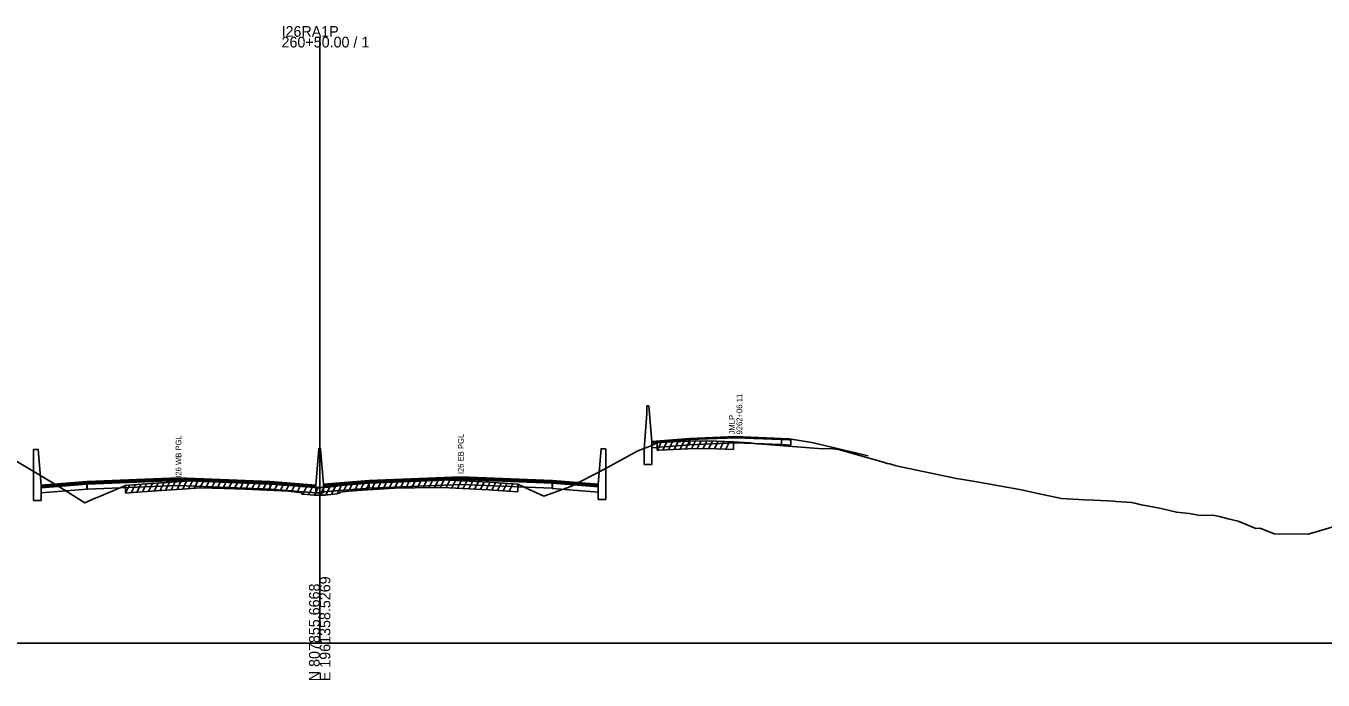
# Model space of a CAD drawing. Extents: x 1017 to 19997, y -1947 to 50737.
# Drawn here: x 10523 to 10862.9, y 10490.3 to 10661.8 of the extents above; entities that cross this region are included whole.
import ezdxf

# ---------------------------------------------------------------- set-up
doc = ezdxf.new("R2010")
doc.units = 0
for name, color, linetype in [('RD_GPK_XS_Cell', 7, 'Continuous'), ('RD_XS_Base', 7, 'Continuous'), ('RD_XS_ExGround', 7, 'Continuous'), ('RD_XS_ExPaveRet', 7, 'Continuous'), ('RD_XS_Greenside', 7, 'Continuous'), ('RD_XS_MedBWall', 7, 'Continuous'), ('RD_XS_Pave', 7, 'Continuous'), ('RD_XS_PaveOvlay', 7, 'Continuous'), ('RD_XS_TX_Notes', 7, 'Continuous')]:
    doc.layers.add(name, color=color, linetype=linetype)

msp = doc.modelspace()

# ---------------------------------------------------------------- linework, layer by layer
at = {"layer": 'RD_GPK_XS_Cell'}
for p, q in [((10600, 10500), (10600, 10658.94)), ((10000, 10500), (10600, 10500)), ((10600, 10500), (11200, 10500))]:
    msp.add_line(p, q, dxfattribs=at)
at = {"layer": 'RD_XS_Base'}
for points in [[(10697, 10553.33), (10687, 10552.53)], [(10687, 10552.53), (10687, 10551.2)], [(10687, 10551.2), (10697, 10552)], [(10697, 10553.33), (10709, 10553.81), (10721, 10553.33)], [(10697, 10552), (10697, 10553.33)], [(10721, 10552.02), (10709, 10552.48), (10697, 10552)], [(10721, 10553.33), (10721, 10552.02)], [(10721, 10553.33), (10723, 10553.25), (10723.5, 10553.23)], [(10723.5, 10551.9), (10721, 10552.02)], [(10723.5, 10553.23), (10723.5, 10551.9)], [(10539, 10541.69), (10527, 10540.73)], [(10527, 10540.73), (10527, 10539.39)], [(10539, 10540.35), (10539, 10541.69)], [(10539.05, 10541.69), (10539.05, 10540.35)], [(10539.05, 10540.35), (10563, 10541.32), (10587, 10540.36)], [(10587, 10540.36), (10587, 10541.7)], [(10599, 10540.75), (10587, 10541.7)], [(10599, 10539.41), (10599, 10540.75)], [(10601, 10539.63), (10601, 10540.97)], [(10613, 10540.57), (10601, 10539.63)], [(10613, 10540.57), (10613, 10541.91)], [(10660.95, 10540.57), (10637, 10541.54), (10613, 10540.57)], [(10660.95, 10540.57), (10660.95, 10541.91)], [(10661, 10540.57), (10660.95, 10540.57)], [(10661, 10541.91), (10661, 10540.57)], [(10661, 10541.9), (10673, 10540.94)], [(10661, 10540.56), (10661, 10541.9)], [(10673, 10539.6), (10661, 10540.56)], [(10673, 10540.94), (10673, 10539.6)], [(10527, 10539.39), (10539, 10540.35)], [(10539.05, 10540.35), (10539, 10540.35)], [(10587, 10540.36), (10599, 10539.41)]]:
    msp.add_lwpolyline(points, dxfattribs=at)
at = {"layer": 'RD_XS_ExGround'}
msp.add_lwpolyline([(10512.99, 10552.15), (10531.62, 10541.07), (10538.46, 10536.74), (10540.37, 10537.6), (10541.39, 10538.04), (10542.73, 10538.63), (10549.11, 10541.32), (10551.04, 10541.45), (10557.11, 10541.89), (10563.98, 10542.35), (10568.63, 10542.67), (10575.02, 10542.5), (10580.44, 10542.35), (10591.81, 10541.79), (10592.52, 10541.75), (10595.2, 10541.43), (10595.32, 10541.06), (10595.72, 10541.03), (10598.55, 10540.75), (10600, 10540.76), (10601.35, 10540.77), (10604.5, 10541.15), (10605.21, 10541.29), (10605.36, 10541.53), (10607.56, 10541.85), (10611.13, 10542.07), (10619.71, 10542.6), (10630.16, 10542.79), (10631.8, 10542.83), (10633.94, 10542.72), (10644.32, 10542.16), (10647.98, 10541.92), (10651.89, 10541.65), (10654.93, 10540.28), (10658.73, 10538.49), (10665.84, 10541.06), (10674.25, 10545.46), (10683.35, 10550.44), (10686.17, 10551.49), (10687.06, 10551.84), (10688.43, 10552.56), (10688.83, 10552.59), (10698.37, 10552.98), (10704, 10552.91), (10708.45, 10552.76), (10712.75, 10552.51), (10714.61, 10552.26), (10715.02, 10552.26), (10716.07, 10552.14), (10731.77, 10550.96), (10733.84, 10551.02), (10735.96, 10550.71), (10748.01, 10547.33), (10748.72, 10547.11), (10749.41, 10547), (10751.04, 10546.47), (10766.87, 10543.11), (10768.04, 10542.94), (10772.24, 10542.24), (10783.9, 10540.16), (10788.23, 10539.21), (10794.4, 10537.91), (10800.44, 10537.53), (10802.78, 10537.45), (10806.45, 10537.26), (10808.09, 10537.22), (10808.73, 10537.09), (10812.67, 10536.87), (10813.62, 10536.64), (10815.26, 10536.27), (10817.77, 10535.78), (10820.5, 10535.26), (10824.52, 10534.28), (10827.83, 10533.94), (10830.69, 10533.42), (10834.08, 10533.52), (10835.79, 10533.2), (10838.04, 10532.59), (10840.73, 10531.93), (10845.31, 10530.05), (10846.42, 10530.12), (10850.09, 10528.67), (10858.99, 10528.56), (10870.31, 10531.89)], dxfattribs=at)
at = {"layer": 'RD_XS_ExPaveRet'}
for p, q in [((10688.43, 10550.56), (10689.46, 10552.61)), ((10688.43, 10550.56), (10688.43, 10552.56)), ((10688.83, 10550.59), (10698.37, 10550.98)), ((10689.93, 10550.63), (10690.95, 10552.68)), ((10691.43, 10550.7), (10692.45, 10552.74)), ((10692.93, 10550.76), (10693.95, 10552.8)), ((10694.43, 10550.82), (10695.45, 10552.86)), ((10695.93, 10550.88), (10696.95, 10552.92)), ((10697.43, 10550.94), (10698.45, 10552.98)), ((10698.37, 10550.98), (10704, 10550.91)), ((10698.93, 10550.97), (10699.93, 10552.96)), ((10700.43, 10550.96), (10701.43, 10552.94)), ((10701.93, 10550.94), (10702.93, 10552.93)), ((10703.43, 10550.92), (10704.42, 10552.9)), ((10704, 10550.91), (10708.45, 10550.76)), ((10704.93, 10550.88), (10705.92, 10552.85)), ((10706.43, 10550.83), (10707.42, 10552.8)), ((10708.45, 10552.76), (10708.45, 10550.76)), ((10688.43, 10550.56), (10688.83, 10550.59)), ((10549.11, 10539.32), (10550.14, 10541.39)), ((10549.11, 10539.32), (10549.11, 10541.32)), ((10550.61, 10539.42), (10551.65, 10541.49)), ((10552.11, 10539.53), (10553.15, 10541.6)), ((10553.61, 10539.63), (10554.65, 10541.71)), ((10555.11, 10539.74), (10556.15, 10541.82)), ((10556.61, 10539.85), (10557.65, 10541.92)), ((10558.11, 10539.95), (10559.14, 10542.02)), ((10559.61, 10540.06), (10560.64, 10542.13)), ((10561.11, 10540.16), (10562.14, 10542.23)), ((10562.61, 10540.26), (10563.64, 10542.33)), ((10563.98, 10540.35), (10568.63, 10540.67)), ((10564.11, 10540.36), (10565.14, 10542.43)), ((10565.61, 10540.47), (10566.64, 10542.54)), ((10567.11, 10540.57), (10568.14, 10542.64)), ((10568.61, 10540.67), (10569.6, 10542.65)), ((10568.63, 10540.67), (10575.02, 10540.5)), ((10570.11, 10540.63), (10571.1, 10542.61)), ((10571.61, 10540.59), (10572.6, 10542.56)), ((10573.11, 10540.55), (10574.1, 10542.52)), ((10574.61, 10540.51), (10575.6, 10542.48)), ((10576.11, 10540.47), (10577.1, 10542.44)), ((10577.61, 10540.42), (10578.6, 10542.4)), ((10579.11, 10540.38), (10580.1, 10542.35)), ((10580.61, 10540.34), (10581.58, 10542.29)), ((10582.11, 10540.26), (10583.08, 10542.22)), ((10583.61, 10540.19), (10584.58, 10542.14)), ((10585.11, 10540.12), (10586.08, 10542.07)), ((10586.61, 10540.04), (10587.58, 10541.99)), ((10588.11, 10539.97), (10589.08, 10541.92)), ((10589.61, 10539.9), (10590.58, 10541.85)), ((10591.11, 10539.82), (10592.08, 10541.77)), ((10592.61, 10539.74), (10593.55, 10541.63)), ((10594.11, 10539.56), (10595.05, 10541.45)), ((10595.61, 10539.04), (10596.56, 10540.94)), ((10597.11, 10538.89), (10598.06, 10540.8)), ((10598.61, 10538.75), (10599.61, 10540.76)), ((10600.11, 10538.76), (10601.11, 10540.77)), ((10601.61, 10538.8), (10602.67, 10540.93)), ((10603.11, 10538.98), (10604.17, 10541.11)), ((10604.61, 10539.17), (10605.82, 10541.6)), ((10606.11, 10539.64), (10607.19, 10541.79)), ((10607.61, 10539.85), (10608.64, 10541.92)), ((10609.11, 10539.95), (10610.14, 10542.01)), ((10610.61, 10540.04), (10611.64, 10542.1)), ((10611.13, 10540.07), (10619.71, 10540.6)), ((10612.11, 10540.13), (10613.14, 10542.2)), ((10613.61, 10540.23), (10614.64, 10542.29)), ((10615.11, 10540.32), (10616.14, 10542.38)), ((10616.61, 10540.41), (10617.64, 10542.47)), ((10618.11, 10540.5), (10619.14, 10542.57)), ((10619.61, 10540.6), (10620.62, 10542.62)), ((10619.71, 10540.6), (10630.16, 10540.79)), ((10621.11, 10540.63), (10622.12, 10542.65)), ((10622.61, 10540.65), (10623.62, 10542.67)), ((10624.11, 10540.68), (10625.12, 10542.7)), ((10625.61, 10540.71), (10626.62, 10542.73)), ((10627.11, 10540.74), (10628.12, 10542.75)), ((10628.61, 10540.76), (10629.62, 10542.78)), ((10630.11, 10540.79), (10631.12, 10542.81)), ((10630.16, 10540.79), (10631.8, 10540.83)), ((10631.61, 10540.82), (10632.59, 10542.79)), ((10631.8, 10540.83), (10633.94, 10540.72)), ((10633.11, 10540.76), (10634.08, 10542.71)), ((10633.94, 10540.72), (10644.32, 10540.16)), ((10634.61, 10540.68), (10635.58, 10542.63)), ((10636.11, 10540.6), (10637.08, 10542.55)), ((10637.61, 10540.52), (10638.58, 10542.47)), ((10639.11, 10540.44), (10640.08, 10542.39)), ((10640.61, 10540.36), (10641.58, 10542.31)), ((10642.11, 10540.28), (10643.08, 10542.23)), ((10643.61, 10540.2), (10644.58, 10542.14)), ((10645.11, 10540.11), (10646.08, 10542.04)), ((10646.61, 10540.01), (10647.58, 10541.95)), ((10648.11, 10539.91), (10649.08, 10541.84)), ((10649.61, 10539.81), (10650.58, 10541.74)), ((10651.89, 10541.65), (10651.89, 10539.65)), ((10549.11, 10539.32), (10551.04, 10539.45)), ((10551.04, 10539.45), (10557.11, 10539.89)), ((10557.11, 10539.89), (10563.98, 10540.35)), ((10575.02, 10540.5), (10580.44, 10540.35)), ((10580.44, 10540.35), (10591.81, 10539.79)), ((10591.81, 10539.79), (10592.52, 10539.75)), ((10592.52, 10539.75), (10595.2, 10539.43)), ((10595.2, 10539.43), (10595.32, 10539.06)), ((10595.32, 10539.06), (10595.72, 10539.03)), ((10595.72, 10539.03), (10598.55, 10538.75)), ((10598.55, 10538.75), (10600, 10538.76)), ((10600, 10538.76), (10601.35, 10538.77)), ((10601.35, 10538.77), (10604.5, 10539.15)), ((10604.5, 10539.15), (10605.21, 10539.29)), ((10605.21, 10539.29), (10605.36, 10539.53)), ((10605.36, 10539.53), (10607.56, 10539.85)), ((10607.56, 10539.85), (10611.13, 10540.07)), ((10644.32, 10540.16), (10647.98, 10539.92)), ((10647.98, 10539.92), (10651.89, 10539.65))]:
    msp.add_line(p, q, dxfattribs=at)
at = {"layer": 'RD_XS_Greenside'}
for points in [[(10723, 10553.57), (10729, 10552.61)], [(10729, 10552.61), (10743.71, 10549.05)]]:
    msp.add_lwpolyline(points, dxfattribs=at)
at = {"layer": 'RD_XS_MedBWall'}
for points in [[(10687, 10552.85), (10686.25, 10562.19), (10685.75, 10562.19)], [(10685.75, 10562.19), (10685.75, 10560.19)], [(10685.75, 10560.19), (10685, 10550.85)], [(10527, 10541.41), (10526.25, 10550.75), (10525, 10550.75)], [(10525, 10550.75), (10525, 10537.41)], [(10599, 10541.41), (10599.75, 10550.96), (10600.25, 10550.96), (10601, 10541.62)], [(10673, 10541.62), (10673.75, 10550.96), (10675, 10550.96)], [(10675, 10550.96), (10675, 10537.62)], [(10685, 10550.85), (10685, 10546.85)], [(10687, 10546.85), (10687, 10552.85)], [(10685, 10546.85), (10687, 10546.85)], [(10527, 10537.41), (10527, 10541.41)], [(10599, 10539.41), (10599, 10541.41)], [(10601, 10541.62), (10601, 10539.41)], [(10673, 10537.62), (10673, 10541.62)], [(10525, 10537.41), (10527, 10537.41)], [(10601, 10539.41), (10599, 10539.41)], [(10675, 10537.62), (10673, 10537.62)]]:
    msp.add_lwpolyline(points, dxfattribs=at)
at = {"layer": 'RD_XS_Pave'}
for points in [[(10539, 10542.03), (10527, 10541.07)], [(10527, 10541.07), (10527, 10540.73)], [(10539, 10541.69), (10539, 10542.03)], [(10539.05, 10541.69), (10539, 10541.69)], [(10539.05, 10542.03), (10563, 10543), (10587, 10542.04)], [(10587, 10541.7), (10563, 10542.66), (10539.05, 10541.69)], [(10539.05, 10541.69), (10539.05, 10542.03)], [(10587, 10542.04), (10587, 10541.7)], [(10587, 10542.04), (10599, 10541.09)], [(10599, 10541.09), (10599, 10540.75)], [(10613, 10542.25), (10601, 10541.31)], [(10601, 10540.97), (10613, 10541.91)], [(10601, 10541.31), (10601, 10540.97)], [(10660.95, 10542.25), (10637, 10543.21), (10613, 10542.25)], [(10613, 10541.91), (10637, 10542.88), (10660.95, 10541.91)], [(10613, 10542.25), (10613, 10541.91)], [(10660.95, 10541.91), (10660.95, 10542.25)], [(10660.95, 10542.25), (10661, 10542.25)], [(10661, 10541.91), (10660.95, 10541.91)], [(10661, 10542.25), (10661, 10541.91)], [(10661, 10541.9), (10661, 10542.24)], [(10673, 10541.28), (10673, 10540.94)]]:
    msp.add_lwpolyline(points, dxfattribs=at)
at = {"layer": 'RD_XS_PaveOvlay'}
for points in [[(10697, 10553.65), (10709, 10554.13), (10721, 10553.65)], [(10697, 10553.65), (10687, 10552.85)], [(10687, 10552.53), (10697, 10553.33)], [(10687, 10552.85), (10687, 10552.53)], [(10721, 10553.33), (10709, 10553.81), (10697, 10553.33)], [(10697, 10553.33), (10697, 10553.65)], [(10721, 10553.65), (10721, 10553.33)], [(10721, 10553.65), (10723, 10553.57)], [(10723, 10553.25), (10721, 10553.33)], [(10723, 10553.57), (10723, 10553.25)], [(10539, 10542.37), (10527, 10541.41)], [(10527, 10541.41), (10527, 10541.07)], [(10539.05, 10542.37), (10539, 10542.37)], [(10539, 10542.37), (10539, 10542.03)], [(10539, 10542.03), (10539.05, 10542.03)], [(10539.05, 10542.37), (10563, 10543.33), (10587, 10542.37)], [(10539.05, 10542.03), (10539.05, 10542.37)], [(10587, 10542.37), (10587, 10542.04)], [(10587, 10542.37), (10599, 10541.41)], [(10599, 10541.41), (10599, 10541.09)], [(10613, 10542.58), (10601, 10541.62)], [(10601, 10541.62), (10601, 10541.31)], [(10660.95, 10542.59), (10637, 10543.54), (10613, 10542.58)], [(10613, 10542.58), (10613, 10542.25)], [(10660.95, 10542.25), (10660.95, 10542.59)], [(10660.95, 10542.59), (10661, 10542.58)], [(10661, 10542.58), (10661, 10542.25)], [(10661, 10542.58), (10673, 10541.62)], [(10661, 10542.24), (10661, 10542.58)], [(10673, 10541.28), (10661, 10542.24)], [(10673, 10541.62), (10673, 10541.28)]]:
    msp.add_lwpolyline(points, dxfattribs=at)

# ---------------------------------------------------------------- texts
at = {"layer": 'RD_GPK_XS_Cell'}
for s, p in [('I26RA1P', (10590, 10658.94)), ('260+50.00 / 1', (10590, 10656.14))]:
    msp.add_text(s, height=2.8, dxfattribs=at).set_placement(p)
for s, p in [('E 1961358.5269', (10602.8, 10490)), ('N 807855.6668', (10600, 10490))]:
    msp.add_text(s, height=2.8, rotation=90, dxfattribs=at).set_placement(p)
at = {"layer": 'RD_XS_TX_Notes'}
for s, p in [(' 9262+06.11', (10710.73, 10554.13)), (' JMLP', (10708.77, 10554.13)), ('I26 WB PGL', (10563.75, 10543.33)), ('I26 EB PGL', (10637.75, 10544.28))]:
    msp.add_text(s, height=1.5, rotation=90, dxfattribs=at).set_placement(p)

doc.saveas('drawing.dxf')
